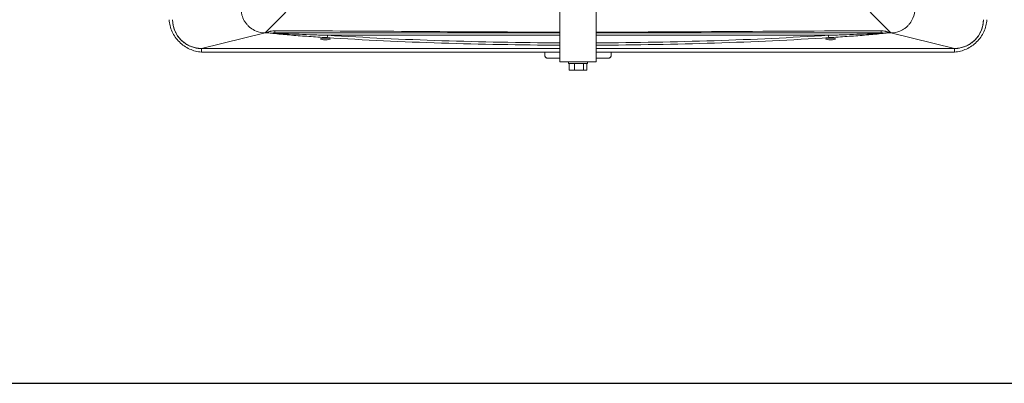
# Model space of a CAD drawing. Header units: millimetres. Extents: x -96593 to 66336, y -23969 to 7139.
# Tile 439 of 656: x -35812 to -35742, y -530 to -504. Entities that reach past the tile are written whole.
import ezdxf

# ---------------------------------------------------------------- set-up
doc = ezdxf.new("R2010")
doc.units = ezdxf.units.MM
doc.layers.add('mm_punktwstawienia', color=1, linetype='Continuous', lineweight=50)

# ---------------------------------------------------------------- blocks, each defined once
blk = doc.blocks.new('W_Z_TYLU')
at = {"color": 7, "linetype": 'Continuous', "lineweight": 13}
for p, q in [((312.888, 455.768), (312.888, 448.051)), ((315.888, 455.768), (315.888, 448.051)), ((283.088, 449.151), (288.388, 450.451)), ((288.388, 450.451), (288.494, 450.451)), ((312.888, 450.251), (293.574, 450.251)), ((335.201, 450.251), (315.888, 450.251)), ((340.388, 450.451), (340.282, 450.451)), ((345.688, 449.151), (340.388, 450.451)), ((293.466, 450.011), (293.31, 450.011)), ((335.466, 450.011), (335.31, 450.011)), ((312.888, 449.151), (283.088, 449.151)), ((283.088, 448.851), (283.088, 449.151)), ((311.638, 448.551), (311.638, 448.851)), ((312.888, 448.851), (311.638, 448.851)), ((345.688, 449.151), (315.888, 449.151)), ((317.138, 448.851), (315.888, 448.851)), ((317.138, 448.851), (317.138, 448.551)), ((345.688, 449.151), (345.688, 448.851)), ((312.888, 448.351), (311.838, 448.351)), ((312.888, 448.051), (315.888, 448.051)), ((313.588, 448.051), (313.588, 447.891)), ((315.188, 447.891), (313.588, 447.891)), ((313.643, 447.361), (313.643, 447.891)), ((314.092, 447.361), (314.092, 447.891)), ((314.838, 447.361), (314.838, 447.891)), ((315.133, 447.361), (315.133, 447.891)), ((315.188, 447.891), (315.188, 448.051)), ((316.938, 448.351), (315.888, 448.351)), ((314.092, 447.361), (313.643, 447.361)), ((314.838, 447.361), (314.092, 447.361)), ((315.133, 447.361), (314.838, 447.361))]:
    blk.add_line(p, q, dxfattribs=at)
at = {"color": 7, "linetype": 'Continuous', "lineweight": 13, "flags": 128}
for points in [[(288.388, 450.451), (289.497, 451.577), (290.597, 452.694), (291.685, 453.8), (292.759, 454.89), (293.814, 455.962), (294.849, 457.013), (295.861, 458.039), (296.846, 459.039)], [(331.93, 459.039), (332.915, 458.039), (333.926, 457.013), (334.961, 455.962), (336.017, 454.89), (337.09, 453.8), (338.179, 452.694), (339.279, 451.577), (340.388, 450.451)]]:
    blk.add_lwpolyline(points, dxfattribs=at)
at = {"color": 7, "linetype": 'Continuous', "lineweight": 13}
for centre, radius, start, end in [((283.088, 451.551), 2.4, 180, 270), ((345.688, 451.551), 2.4, 270, 0), ((313.637, 450.584), 24.445, 179.90971, 180.31016), ((293.324, 450.231), 0.252, 315.35823, 4.68361), ((335.452, 450.231), 0.252, 175.31639, 224.64177), ((315.138, 450.584), 24.445, 359.68984, 0.09029)]:
    blk.add_arc(centre, radius, start, end, dxfattribs=at)
for centre, major_axis, ratio, start_param, end_param in [((314.388, 459.079), (58, 0), 0.16306, 4.345354, 4.686524), ((314.388, 459.079), (58, 0), 0.16306, 4.738254, 5.079424), ((293.388, 449.948), (0.4, 0), 0.1625, 1.767228, 7.65755), ((314.388, 458.882), (58.2, 0), 0.1625, 4.345354, 4.686613), ((314.388, 458.882), (58.2, 0), 0.1625, 4.738165, 5.079424), ((335.388, 449.948), (0.4, 0), 0.1625, 1.767228, 7.65755)]:
    blk.add_ellipse(centre, major_axis=major_axis, ratio=ratio, start_param=start_param, end_param=end_param, dxfattribs=at)
for points, knots in [([(286.648, 451.464), (286.563, 451.614), (286.499, 451.772), (286.443, 451.981), (286.434, 452.023), (286.417, 452.108), (286.41, 452.15), (286.393, 452.279), (286.388, 452.365), (286.388, 452.451)], [0, 0, 0, 0, 0.5, 0.5, 0.625, 0.625, 0.75, 0.75, 1, 1, 1, 1]), ([(342.388, 452.451), (342.388, 452.19), (342.3, 451.749), (342.076, 451.364), (341.966, 451.223)], [0, 0, 0, 0, 0.25, 0.4211761, 0.4211761, 0.4211761, 0.4211761]), ([(280.388, 451.551), (280.413, 451.207), (280.546, 450.697), (280.899, 450.087), (281.235, 449.688), (281.643, 449.35), (282.093, 449.093), (282.584, 448.919), (282.918, 448.864), (283.088, 448.851)], [0, 0, 0, 0, 0.25, 0.375, 0.5, 0.625, 0.75, 0.875, 1, 1, 1, 1]), ([(283.088, 449.151), (283.072, 449.152), (283.041, 449.152), (282.994, 449.153), (282.946, 449.155), (282.9, 449.159), (282.853, 449.163), (282.806, 449.168), (282.759, 449.174), (282.713, 449.181), (282.666, 449.189), (282.558, 449.209), (282.39, 449.251), (282.168, 449.331), (281.955, 449.431), (281.685, 449.593), (281.38, 449.843), (281.129, 450.149), (280.968, 450.418), (280.867, 450.632), (280.787, 450.854), (280.742, 451.037), (280.717, 451.176), (280.704, 451.269), (280.695, 451.363), (280.689, 451.457), (280.688, 451.52), (280.688, 451.551)], [0, 0, 0, 0, 0.012521, 0.025026, 0.03752, 0.050008, 0.062494, 0.074984, 0.087481, 0.099992, 0.112521, 0.125072, 0.187649, 0.250099, 0.312511, 0.375131, 0.500003, 0.624875, 0.68748, 0.749907, 0.812342, 0.874933, 0.900008, 0.925013, 0.949988, 0.97497, 1, 1, 1, 1]), ([(287.159, 450.873), (287.126, 450.899), (287.094, 450.926), (287.032, 450.981), (287.002, 451.009), (286.915, 451.096), (286.86, 451.158), (286.81, 451.223)], [0, 0, 0, 0, 0.25, 0.25, 0.5, 0.5, 1, 1, 1, 1]), ([(341.966, 451.223), (341.915, 451.158), (341.806, 451.034), (341.682, 450.924), (341.616, 450.873)], [0.4211761, 0.4211761, 0.4211761, 0.4211761, 0.5, 0.5788236, 0.5788236, 0.5788236, 0.5788236]), ([(348.388, 451.551), (348.363, 451.207), (348.23, 450.697), (347.877, 450.087), (347.54, 449.688), (347.133, 449.35), (346.683, 449.093), (346.192, 448.919), (345.858, 448.864), (345.688, 448.851)], [0, 0, 0, 0, 0.25, 0.375, 0.5, 0.625, 0.75, 0.875, 1, 1, 1, 1]), ([(348.088, 451.551), (348.088, 451.536), (348.088, 451.504), (348.086, 451.457), (348.084, 451.41), (348.081, 451.363), (348.076, 451.316), (348.071, 451.27), (348.065, 451.223), (348.058, 451.176), (348.051, 451.13), (348.03, 451.022), (347.988, 450.854), (347.909, 450.632), (347.808, 450.418), (347.646, 450.149), (347.396, 449.843), (347.09, 449.593), (346.821, 449.431), (346.608, 449.331), (346.386, 449.251), (346.202, 449.205), (346.063, 449.18), (345.97, 449.167), (345.876, 449.158), (345.782, 449.153), (345.719, 449.152), (345.688, 449.151)], [0, 0, 0, 0, 0.012521, 0.025026, 0.03752, 0.050008, 0.062494, 0.074984, 0.087481, 0.099992, 0.112521, 0.125072, 0.187649, 0.250099, 0.312511, 0.375131, 0.500003, 0.624875, 0.68748, 0.749907, 0.812342, 0.874933, 0.900008, 0.925013, 0.949988, 0.97497, 1, 1, 1, 1]), ([(287.159, 450.873), (287.301, 450.763), (287.685, 450.539), (288.126, 450.451), (288.388, 450.451)], [0.5788239, 0.5788239, 0.5788239, 0.5788239, 0.75, 1, 1, 1, 1]), ([(288.494, 450.451), (288.518, 450.47), (288.544, 450.487), (288.598, 450.515), (288.626, 450.527), (288.683, 450.549), (288.712, 450.558), (288.771, 450.575), (288.8, 450.582), (288.889, 450.601), (288.949, 450.609), (289.07, 450.62), (289.131, 450.622), (289.192, 450.622)], [0, 0, 0, 0, 0.125, 0.125, 0.25, 0.25, 0.375, 0.375, 0.5, 0.5, 0.75, 0.75, 1, 1, 1, 1]), ([(288.807, 450.44), (288.719, 450.445), (288.616, 450.451), (288.509, 450.451), (288.494, 450.451)], [0, 0, 0, 0, 0.8642, 1, 1, 1, 1]), ([(288.907, 450.438), (288.907, 450.438), (288.904, 450.438), (288.888, 450.438), (288.855, 450.438), (288.825, 450.439), (288.807, 450.44)], [0, 0, 0, 0, 0.009446, 0.064272, 0.483962, 1, 1, 1, 1]), ([(293.503, 450.054), (293.255, 450.07), (292.51, 450.117), (291.288, 450.204), (290.091, 450.3), (289.297, 450.378), (288.933, 450.416), (288.827, 450.436), (288.807, 450.44)], [0, 0, 0, 0, 0.1510263, 0.4536833, 0.7561941, 0.9072997, 0.98295, 1, 1, 1, 1]), ([(288.907, 450.438), (288.951, 450.435), (288.996, 450.433), (289.088, 450.427), (289.134, 450.425), (289.273, 450.417), (289.367, 450.412), (289.65, 450.399), (289.841, 450.39), (290.417, 450.365), (290.805, 450.349), (291.587, 450.319), (291.981, 450.305), (292.774, 450.277), (293.173, 450.264), (293.574, 450.251)], [0, 0, 0, 0, 0.03125, 0.03125, 0.0625, 0.0625, 0.125, 0.125, 0.25, 0.25, 0.5, 0.5, 0.75, 0.75, 1, 1, 1, 1]), ([(289.192, 450.622), (290.792, 450.619), (295.791, 450.61), (303.69, 450.544), (309.988, 450.521), (312.888, 450.51)], [0, 0, 0, 0, 0.202554, 0.632929, 1, 1, 1, 1]), ([(312.888, 450.451), (309.988, 450.451), (303.69, 450.451), (295.791, 450.451), (290.792, 450.451), (289.192, 450.451)], [0, 0, 0, 0, 0.367066, 0.797435, 1, 1, 1, 1]), ([(315.888, 450.509), (317.665, 450.516), (323.996, 450.538), (331.894, 450.608), (338.016, 450.619), (339.584, 450.622)], [0, 0, 0, 0, 0.224989, 0.801476, 1, 1, 1, 1]), ([(339.583, 450.451), (338.015, 450.451), (331.894, 450.451), (323.995, 450.451), (317.665, 450.451), (315.888, 450.451)], [0, 0, 0, 0, 0.1985346, 0.7750456, 1, 1, 1, 1]), ([(335.201, 450.251), (335.602, 450.264), (336.002, 450.277), (336.795, 450.305), (337.189, 450.319), (337.97, 450.349), (338.359, 450.365), (338.934, 450.39), (339.125, 450.399), (339.408, 450.412), (339.502, 450.417), (339.641, 450.425), (339.688, 450.427), (339.779, 450.433), (339.824, 450.435), (339.869, 450.438)], [0, 0, 0, 0, 0.25, 0.25, 0.5, 0.5, 0.75, 0.75, 0.875, 0.875, 0.9375, 0.9375, 0.96875, 0.96875, 1, 1, 1, 1]), ([(339.968, 450.44), (339.949, 450.436), (339.843, 450.416), (339.479, 450.378), (338.685, 450.3), (337.487, 450.204), (336.265, 450.117), (335.521, 450.07), (335.273, 450.054)], [0, 0, 0, 0, 0.01705, 0.0927003, 0.2438059, 0.5463167, 0.8489737, 1, 1, 1, 1]), ([(339.584, 450.622), (339.645, 450.622), (339.706, 450.62), (339.826, 450.609), (339.886, 450.601), (339.975, 450.582), (340.005, 450.575), (340.064, 450.558), (340.093, 450.549), (340.15, 450.527), (340.178, 450.515), (340.218, 450.494), (340.231, 450.486), (340.25, 450.474), (340.257, 450.47), (340.269, 450.461), (340.276, 450.456), (340.282, 450.451)], [0, 0, 0, 0, 0.25, 0.25, 0.5, 0.5, 0.625, 0.625, 0.75, 0.75, 0.875, 0.875, 0.9375, 0.9375, 0.96875, 0.96875, 1, 1, 1, 1]), ([(339.968, 450.44), (339.944, 450.439), (339.912, 450.438), (339.878, 450.438), (339.869, 450.438), (339.869, 450.438)], [0, 0, 0, 0, 0.720229, 0.990553, 1, 1, 1, 1]), ([(340.282, 450.451), (340.198, 450.45), (340.09, 450.448), (339.991, 450.442), (339.968, 450.44)], [0, 0, 0, 0, 0.773303, 1, 1, 1, 1]), ([(341.375, 450.712), (341.303, 450.671), (340.994, 450.52), (340.65, 450.451), (340.388, 450.451)], [0.6713046, 0.6713046, 0.6713046, 0.6713046, 0.75, 1, 1, 1, 1]), ([(311.638, 448.551), (311.638, 448.529), (311.642, 448.507), (311.657, 448.463), (311.669, 448.442), (311.693, 448.413), (311.702, 448.404), (311.723, 448.387), (311.735, 448.379), (311.761, 448.366), (311.775, 448.361), (311.806, 448.353), (311.822, 448.351), (311.838, 448.351)], [0, 0, 0, 0, 0.25, 0.25, 0.5, 0.5, 0.625, 0.625, 0.75, 0.75, 0.875, 0.875, 1, 1, 1, 1]), ([(316.938, 448.351), (316.954, 448.351), (316.97, 448.353), (317, 448.361), (317.014, 448.366), (317.04, 448.379), (317.052, 448.387), (317.073, 448.404), (317.082, 448.413), (317.107, 448.442), (317.118, 448.463), (317.134, 448.506), (317.138, 448.529), (317.138, 448.551)], [0, 0, 0, 0, 0.125, 0.125, 0.25, 0.25, 0.375, 0.375, 0.5, 0.5, 0.75, 0.75, 1, 1, 1, 1])]:
    blk.add_open_spline(points, degree=3, knots=knots, dxfattribs=at)
for points in [[(286.648, 451.464), (286.696, 451.38), (286.75, 451.299), (286.81, 451.223)], [(289.192, 450.451), (289.097, 450.451), (289.002, 450.448), (288.907, 450.438)], [(339.869, 450.438), (339.774, 450.448), (339.679, 450.451), (339.583, 450.451)], [(341.616, 450.873), (341.54, 450.814), (341.459, 450.76), (341.375, 450.712)], [(311.638, 448.851), (302.086, 448.851), (292.541, 448.851), (283.088, 448.851)], [(345.688, 448.851), (336.234, 448.851), (326.69, 448.851), (317.138, 448.851)]]:
    blk.add_open_spline(points, degree=3, dxfattribs=at)
blk = doc.blocks.new('A$C2E197AD3')
at = {"color": 252, "lineweight": 30}
blk.add_line((949.463, 1855.087), (2737.438, 1855.087), dxfattribs=at)
at = {"color": 252, "lineweight": 13, "xscale": 0.8500000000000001, "yscale": 0.8500000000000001, "zscale": 0.8500000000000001}
blk.add_blockref('W_Z_TYLU', (1233.613, 1496.992), dxfattribs=at)

msp = doc.modelspace()

# ---------------------------------------------------------------- block references
at = {"layer": 'mm_punktwstawienia', "lineweight": 60}
msp.add_blockref('A$C2E197AD3', (-37273.214, -2384.805), dxfattribs=at)

doc.saveas('drawing.dxf')
